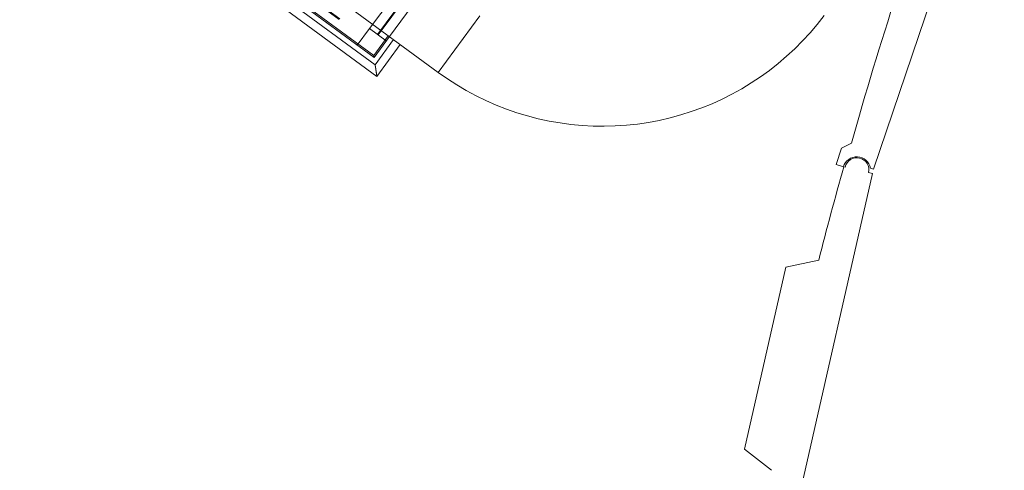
# Model space of a CAD drawing. Header units: metres. Extents: x 135583 to 135939, y 457896 to 458258.
# Tile 531 of 599: x 135704.68 to 135710.39, y 458147.55 to 458150.16. Entities that reach past the tile are written whole.
import ezdxf

# ---------------------------------------------------------------- set-up
doc = ezdxf.new("R2010")
doc.units = ezdxf.units.M
doc.linetypes.add('Hidden', pattern=[4, 2, -2])
doc.layers.add('NIEUWE INSTALLATIE', color=250, linetype='Continuous', lineweight=0)

msp = doc.modelspace()

# ---------------------------------------------------------------- linework, layer by layer
at = {"layer": 'NIEUWE INSTALLATIE'}
for p, q in [((135709.6324, 458149.2946), (135710.3899, 458151.5361)), ((135704.684, 458151.354), (135706.754, 458149.8331)), ((135706.7437, 458149.9007), (135704.7515, 458151.3643)), ((135706.7373, 458149.9427), (135704.7935, 458151.3707)), ((135704.8047, 458151.3725), (135706.7356, 458149.9539)), ((135706.2977, 458150.4524), (135707.1098, 458149.8557)), ((135707.3505, 458150.1833), (135707.1098, 458149.8557)), ((135706.7356, 458149.9539), (135706.8199, 458150.0687)), ((135706.8264, 458150.064), (135706.7373, 458149.9427)), ((135706.8506, 458150.0462), (135706.7437, 458149.9007)), ((135706.754, 458149.8331), (135706.8895, 458150.0176)), ((135706.7356, 458149.9539), (135706.7373, 458149.9427)), ((135709.4472, 458149.4179), (135709.4152, 458149.3232)), ((135709.5042, 458149.4462), (135709.4472, 458149.4179)), ((135709.4152, 458149.3232), (135709.4578, 458149.3088)), ((135709.4673, 458149.3067), (135709.46, 458149.3084)), ((135709.6135, 458149.301), (135709.6324, 458149.2946)), ((135709.1028, 458146.9633), (135709.6258, 458149.2708)), ((135709.6258, 458149.2708), (135709.6038, 458149.2758)), ((135709.3145, 458148.7677), (135709.1229, 458148.7262)), ((135709.1229, 458148.7262), (135708.8839, 458147.6716)), ((135708.8839, 458147.6716), (135709.0415, 458147.5495))]:
    msp.add_line(p, q, dxfattribs=at)
at = {"layer": 'NIEUWE INSTALLATIE', "linetype": 'Hidden'}
for p, q in [((135704.9612, 458151.3964), (135706.7116, 458150.1104)), ((135704.9612, 458151.3964), (135706.7116, 458150.1104)), ((135704.9242, 458151.346), (135706.6746, 458150.0601)), ((135704.9242, 458151.346), (135706.6746, 458150.0601)), ((135704.9272, 458151.3501), (135706.6776, 458150.0641)), ((135704.9272, 458151.3501), (135706.6776, 458150.0641)), ((135706.7116, 458150.1104), (135707.534, 458151.2298)), ((135706.7116, 458150.1104), (135707.534, 458151.2298)), ((135706.758, 458150.0764), (135707.5803, 458151.1958)), ((135706.758, 458150.0764), (135707.5803, 458151.1958)), ((135706.762, 458150.0734), (135707.5844, 458151.1928)), ((135706.762, 458150.0734), (135707.5844, 458151.1928)), ((135706.8264, 458150.064), (135707.3077, 458150.7191)), ((135706.8264, 458150.064), (135707.3077, 458150.7191)), ((135706.7116, 458150.1104), (135706.6406, 458150.0137)), ((135706.7116, 458150.1104), (135706.6406, 458150.0137)), ((135706.8083, 458150.0394), (135706.7116, 458150.1104)), ((135706.8083, 458150.0394), (135706.7116, 458150.1104))]:
    msp.add_line(p, q, dxfattribs=at)
at = {"layer": 'NIEUWE INSTALLATIE', "flags": 128}
msp.add_lwpolyline([(135707.1099, 458149.8558), (135707.1624, 458149.8188), (135707.2164, 458149.7839), (135707.2717, 458149.7513), (135707.3283, 458149.7208), (135707.386, 458149.6927), (135707.4449, 458149.6668), (135707.5047, 458149.6434), (135707.5654, 458149.6223), (135707.6269, 458149.6037), (135707.6891, 458149.5876), (135707.7519, 458149.574), (135707.8152, 458149.5629), (135707.8788, 458149.5543), (135707.9428, 458149.5483), (135708.007, 458149.5449), (135708.0712, 458149.544), (135708.1354, 458149.5457), (135708.1996, 458149.55), (135708.2634, 458149.5568), (135708.327, 458149.5662), (135708.3902, 458149.5781), (135708.4528, 458149.5925), (135708.5148, 458149.6094), (135708.576, 458149.6288), (135708.6364, 458149.6506), (135708.696, 458149.6748), (135708.7545, 458149.7014), (135708.8118, 458149.7303), (135708.868, 458149.7614), (135708.9229, 458149.7948), (135708.9765, 458149.8304), (135709.0285, 458149.868), (135709.079, 458149.9078), (135709.1279, 458149.9495), (135709.1751, 458149.9931), (135709.2205, 458150.0386), (135709.264, 458150.0858), (135709.3056, 458150.1348), (135709.3452, 458150.1854)], dxfattribs=at)
at = {"layer": 'NIEUWE INSTALLATIE'}
for centre, radius, start, end in [((135730.035, 458143.703), 21.3189, 159.51537, 164.37183), ((135709.5355, 458149.2913), 0.07, 347.2304, 167.2304), ((135729.9721, 458143.4991), 21.3189, 164.18733, 165.69225)]:
    msp.add_arc(centre, radius, start, end, dxfattribs=at)
msp.add_ellipse((135709.5348, 458149.2869), major_axis=(0.0625, 0.05), ratio=1, start_param=5.785696, end_param=8.473804, dxfattribs=at)
msp.add_open_spline([(135706.7437, 458149.9007), (135706.7437, 458149.9007), (135706.7438, 458149.9001), (135706.7441, 458149.8982), (135706.7444, 458149.8962), (135706.7447, 458149.8942), (135706.745, 458149.8923), (135706.7453, 458149.8903), (135706.7457, 458149.8875), (135706.7462, 458149.8844), (135706.7466, 458149.8819), (135706.7469, 458149.8798), (135706.7472, 458149.8778), (135706.7475, 458149.8756), (135706.7479, 458149.8735), (135706.7482, 458149.8713), (135706.7485, 458149.8691), (135706.7489, 458149.8669), (135706.7492, 458149.8647), (135706.7495, 458149.8625), (135706.7499, 458149.8603), (135706.7502, 458149.8582), (135706.7505, 458149.8561), (135706.7508, 458149.854), (135706.7511, 458149.852), (135706.7515, 458149.85), (135706.7517, 458149.8481), (135706.7521, 458149.8457), (135706.7524, 458149.8435), (135706.7528, 458149.8415), (135706.753, 458149.8396), (135706.7534, 458149.8376), (135706.7537, 458149.8356), (135706.7539, 458149.8337), (135706.754, 458149.8331), (135706.754, 458149.8331)], degree=3, knots=[0, 0, 0, 0, 0.083333, 0.125, 0.166667, 0.208333, 0.229167, 0.25, 0.291667, 0.333333, 0.354167, 0.375, 0.395833, 0.416667, 0.4375, 0.458333, 0.479167, 0.5, 0.520833, 0.541667, 0.5625, 0.583333, 0.604167, 0.625, 0.645833, 0.666667, 0.6875, 0.708333, 0.75, 0.770833, 0.791667, 0.833333, 0.875, 0.916667, 1, 1, 1, 1], dxfattribs=at)

doc.saveas('drawing.dxf')
